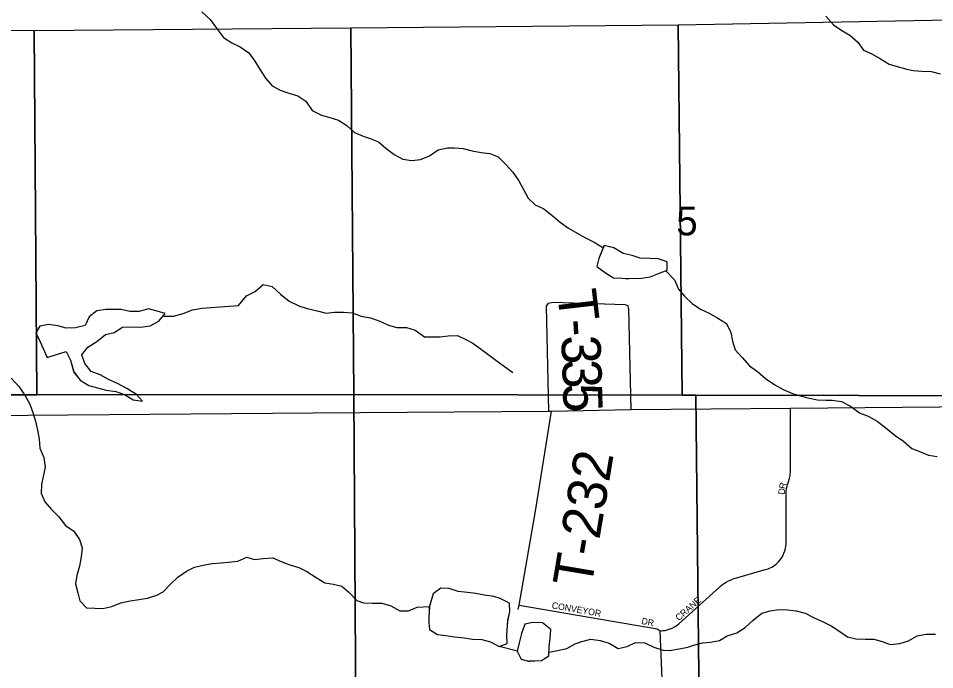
# Model space of a CAD drawing. Extents: x 1985906 to 2277390, y 930619 to 1324581.
# Drawn here: x 2131855 to 2138882, y 1186203 to 1191200 of the extents above; entities that cross this region are included whole.
import ezdxf

# ---------------------------------------------------------------- set-up
doc = ezdxf.new("R2010")
doc.units = 0
for name, color, linetype in [('GM_X_County_Road', 7, 'Continuous'), ('GM_X_Minor_Lake', 7, 'Continuous'), ('GM_X_Minor_River', 7, 'Continuous'), ('GM_X_Section', 7, 'Continuous'), ('GM_X_Section_Text', 7, 'Continuous'), ('GM_X_Township_Road', 7, 'Continuous'), ('GM_X_Township_Road_Text', 7, 'Continuous'), ('GM_X_Township_Subdivision', 7, 'Continuous'), ('GM_X_Township_Subdivision_Text', 7, 'Continuous')]:
    doc.layers.add(name, color=color, linetype=linetype)

msp = doc.modelspace()

# ---------------------------------------------------------------- linework, layer by layer
at = {"layer": 'GM_X_County_Road'}
msp.add_lwpolyline([(2125904.3, 1188172.5), (2128825.3, 1188158.7), (2131295.9, 1188151.6), (2134116.2, 1188173.5), (2135922.4, 1188187.2), (2135944.4, 1188187.3), (2136554.4, 1188198), (2137775.2, 1188209.4), (2139494.6, 1188225.5)], dxfattribs=at)
at = {"layer": 'GM_X_Minor_Lake'}
for points in [[(2136347.2, 1189459.5), (2136305.9, 1189358.4), (2136292, 1189296.2), (2136358.1, 1189248.2), (2136418.3, 1189210.3), (2136486.4, 1189206.4), (2136536.5, 1189202.6)], [(2136346.2, 1189457.3), (2136305.9, 1189358.4), (2136292, 1189296.2), (2136358.1, 1189248.2), (2136418.3, 1189210.3), (2136486.4, 1189206.4), (2136511.1, 1189204.5)], [(2136534.7, 1189205), (2136632.6, 1189206.8), (2136700.7, 1189217), (2136762.8, 1189241.3), (2136830.8, 1189267.5), (2136830.8, 1189331.7), (2136760.6, 1189355.6), (2136696.5, 1189357.4), (2136624.4, 1189361.2), (2136562.3, 1189381.1), (2136494.1, 1189397), (2136422, 1189438.9), (2136345.2, 1189457.5)], [(2136511.1, 1189204.5), (2136632.6, 1189206.8), (2136700.7, 1189217), (2136762.8, 1189241.3), (2136830.8, 1189267.5), (2136830.8, 1189331.7), (2136760.6, 1189355.6), (2136696.5, 1189357.4), (2136624.4, 1189361.2), (2136562.3, 1189381.1), (2136494.1, 1189397), (2136422, 1189438.9), (2136346.2, 1189457.3)], [(2132279.1, 1188488.7), (2132328.9, 1188425.2), (2132395.1, 1188383.3), (2132461.2, 1188365.4), (2132529.3, 1188347.5), (2132601.4, 1188337.7), (2132669.6, 1188313.8), (2132735.8, 1188271.9), (2132807.9, 1188262.1), (2132759.7, 1188314.1), (2132687.6, 1188360), (2132615.4, 1188397.9), (2132551.2, 1188425.8), (2132481.1, 1188465.7), (2132412.9, 1188491.6), (2132364.8, 1188551.6), (2132340.6, 1188617.8), (2132388.6, 1188678.1), (2132456.7, 1188720.3), (2132522.7, 1188774.7), (2132590.8, 1188788.9), (2132652.8, 1188831.2), (2132720.9, 1188833.4), (2132793, 1188831.6), (2132865.1, 1188839.8), (2132931.2, 1188876), (2132981.2, 1188934.3), (2132919.1, 1188954.2), (2132852.9, 1188972.1), (2132780.8, 1188949.8), (2132708.7, 1188951.6), (2132642.6, 1188965.5), (2132524.4, 1188965.2), (2132456.3, 1188955), (2132398.3, 1188908.7), (2132366.3, 1188844.4), (2132294.2, 1188826.2), (2132222.1, 1188824), (2132158, 1188839.9), (2132085.9, 1188851.7), (2132019.8, 1188839.5), (2131987.8, 1188787.3), (2132022, 1188719.2), (2132076.4, 1188597.1)], [(2132278.7, 1188489.2), (2132328.9, 1188425.2), (2132395.1, 1188383.3), (2132461.2, 1188365.4), (2132529.3, 1188347.5), (2132601.4, 1188337.7), (2132669.6, 1188313.8), (2132735.8, 1188271.9), (2132807.9, 1188262.1), (2132759.7, 1188314.1), (2132687.6, 1188360), (2132615.4, 1188397.9), (2132551.2, 1188425.8), (2132481.1, 1188465.7), (2132412.9, 1188491.6), (2132364.8, 1188551.6), (2132340.6, 1188617.8), (2132388.6, 1188678.1), (2132456.7, 1188720.3), (2132522.7, 1188774.7), (2132590.8, 1188788.9), (2132652.8, 1188831.2), (2132720.9, 1188833.4), (2132793, 1188831.6), (2132865.1, 1188839.8), (2132931.2, 1188876), (2132981.2, 1188934.3), (2132919.1, 1188954.2), (2132852.9, 1188972.1), (2132780.8, 1188949.8), (2132708.7, 1188951.6), (2132642.6, 1188965.5), (2132524.4, 1188965.2), (2132456.3, 1188955), (2132398.3, 1188908.7), (2132366.3, 1188844.4), (2132294.2, 1188826.2), (2132222.1, 1188824), (2132158, 1188839.9), (2132085.9, 1188851.7), (2132019.8, 1188839.5), (2131987.8, 1188787.3), (2132022, 1188719.2), (2132076.2, 1188597.6)], [(2132076.2, 1188597), (2132148.3, 1188621.3), (2132220.4, 1188643.5), (2132254.5, 1188577.4), (2132277.7, 1188493.8)], [(2132076.4, 1188597.1), (2132148.3, 1188621.3), (2132220.4, 1188643.5), (2132254.5, 1188577.4), (2132279.1, 1188488.7)], [(2135608.8, 1186579), (2135624.7, 1186649.3), (2135620.6, 1186713.4), (2135550.5, 1186749.3), (2135500.4, 1186763.2), (2135428.2, 1186775.1), (2135362.1, 1186786.9), (2135298, 1186794.8), (2135227.9, 1186802.6), (2135159.7, 1186824.5), (2135093.6, 1186828.3), (2135035.6, 1186784), (2135003.6, 1186672.9)], [(2135607.4, 1186572.9), (2135624.7, 1186649.3), (2135620.6, 1186713.4), (2135550.5, 1186749.3), (2135500.4, 1186763.2), (2135428.2, 1186775.1), (2135362.1, 1186786.9), (2135298, 1186794.8), (2135227.9, 1186802.6), (2135159.7, 1186824.5), (2135093.6, 1186828.3), (2135035.6, 1186784), (2135008.6, 1186690.2)], [(2135008.6, 1186690.2), (2135001.8, 1186611.5), (2135003.9, 1186561.4), (2135007.9, 1186511.2), (2135068.1, 1186471.3), (2135134.2, 1186465.4), (2135200.3, 1186455.6), (2135272.5, 1186445.8), (2135338.6, 1186437.9), (2135408.7, 1186434.1), (2135476.8, 1186416.2), (2135543, 1186380.3), (2135603, 1186402.5), (2135600.9, 1186466.7), (2135607.4, 1186572.9)], [(2135007.7, 1186679.7), (2135001.8, 1186611.5), (2135003.9, 1186561.4), (2135007.9, 1186511.2), (2135068.1, 1186471.3), (2135134.2, 1186465.4), (2135200.3, 1186455.6), (2135272.5, 1186445.8), (2135338.6, 1186437.9), (2135408.7, 1186434.1), (2135476.8, 1186416.2), (2135543, 1186380.3), (2135603, 1186402.5), (2135600.9, 1186466.7), (2135607.9, 1186580.3)], [(2135775.9, 1186269.5), (2135865.7, 1186272.9), (2135923.7, 1186309.1), (2135925.6, 1186381.3), (2135933.5, 1186445.5), (2135937.4, 1186509.7), (2135873.3, 1186561.7), (2135801.1, 1186565.5), (2135738.8, 1186551.3)], [(2135768.1, 1186269.2), (2135865.7, 1186272.9), (2135923.7, 1186309.1), (2135925.6, 1186381.3), (2135933.5, 1186445.5), (2135937.4, 1186509.7), (2135873.3, 1186561.7), (2135801.1, 1186565.5), (2135739.1, 1186551.4)], [(2135739.1, 1186551.4), (2135713.1, 1186481), (2135695.2, 1186408.8), (2135681.3, 1186344.6), (2135711.4, 1186284.5), (2135768.1, 1186269.2)], [(2135739.1, 1186551.3), (2135713.1, 1186481), (2135695.2, 1186408.8), (2135681.3, 1186344.6), (2135711.4, 1186284.5), (2135777.5, 1186266.6)]]:
    msp.add_lwpolyline(points, dxfattribs=at)
at = {"layer": 'GM_X_Minor_River'}
for points in [[(2133262.3, 1191251.3), (2133326.5, 1191191.3), (2133374.6, 1191125.3), (2133426.8, 1191053.2), (2133491, 1191013.3), (2133555.1, 1190981.4), (2133621.3, 1190935.4), (2133667.5, 1190871.4), (2133709.6, 1190805.3), (2133749.8, 1190741.2), (2133802, 1190683.2), (2133862.1, 1190649.3), (2133930.2, 1190625.4), (2133998.4, 1190605.6), (2134060.5, 1190565.6), (2134108.7, 1190493.6), (2134178.9, 1190457.6), (2134243, 1190439.8), (2134309.1, 1190417.9), (2134373.3, 1190377.9), (2134431.5, 1190323.9), (2134499.6, 1190296.1), (2134551.7, 1190278.1), (2134615.9, 1190252.2), (2134674, 1190204.3), (2134736.2, 1190156.3), (2134802.4, 1190120.4), (2134872.5, 1190108.6), (2134938.6, 1190116.8), (2135006.7, 1190145), (2135074.7, 1190191.3), (2135146.8, 1190207.6), (2135198.9, 1190207.7), (2135265, 1190201.9), (2135335.1, 1190184), (2135403.3, 1190172.1), (2135471.4, 1190164.3), (2135535.5, 1190136.4), (2135593.7, 1190078.4), (2135647.9, 1190020.4), (2135694, 1189954.3), (2135728.2, 1189888.2), (2135764.3, 1189820.2), (2135818.5, 1189768.2), (2135884.7, 1189738.3), (2135944.8, 1189690.3), (2136011, 1189636.3), (2136073.2, 1189590.4), (2136141.3, 1189552.4), (2136203.5, 1189516.5), (2136269.6, 1189482.6), (2136337.2, 1189442.6)], [(2138046, 1191218), (2138106.2, 1191150), (2138170.3, 1191108.1), (2138230.5, 1191070.1), (2138292.7, 1191018.1), (2138334.8, 1190956.1), (2138399, 1190928.2), (2138465.1, 1190890.3), (2138533.3, 1190848.3)], [(2138533.3, 1190848.3), (2138595.4, 1190830.4), (2138667.6, 1190810.6), (2138717.6, 1190800.7), (2138783.8, 1190794.9), (2138853.9, 1190793), (2138924, 1190775.2)], [(2136821.1, 1189263.8), (2136887, 1189193.5), (2136917.2, 1189123.4), (2136963.4, 1189067.3), (2137021.5, 1189011.3), (2137085.7, 1188969.4), (2137151.8, 1188937.5), (2137218, 1188899.6), (2137286.2, 1188857.6), (2137318.3, 1188789.6), (2137330.4, 1188723.4), (2137352.6, 1188657.3), (2137406.7, 1188597.3), (2137460.9, 1188535.2), (2137523.1, 1188489.3), (2137585.3, 1188437.3), (2137655.4, 1188389.4), (2137719.6, 1188351.4), (2137791.8, 1188321.6), (2137841.9, 1188305.6), (2137910, 1188287.8), (2137982.1, 1188273.9), (2138046.2, 1188270.1), (2138096.3, 1188270.2), (2138168.5, 1188260.4), (2138236.6, 1188224.5), (2138304.8, 1188172.5), (2138372.9, 1188146.6), (2138441.1, 1188108.7), (2138509.3, 1188054.7), (2138579.5, 1187998.8), (2138641.6, 1187954.8), (2138707.8, 1187900.9), (2138774, 1187875), (2138834.1, 1187849.1), (2138900.2, 1187837.2)], [(2132969.2, 1188916.2), (2133045.3, 1188914.4), (2133117.4, 1188936.7), (2133191.5, 1188963), (2133263.6, 1188975.2), (2133329.7, 1188981.4), (2133399.8, 1188985.6), (2133544, 1188998), (2133604, 1189070.4), (2133672, 1189104.6), (2133732.1, 1189158.9), (2133802.2, 1189143.1), (2133864.4, 1189085.1), (2133930.6, 1189029.1), (2134004.7, 1188995.2), (2134068.9, 1188973.3), (2134147, 1188955.5), (2134215.1, 1188937.6), (2134279.2, 1188945.8), (2134349.3, 1188946), (2134417.5, 1188940.2), (2134483.6, 1188916.3), (2134555.7, 1188902.5), (2134627.9, 1188876.6), (2134694.1, 1188846.7), (2134758.2, 1188828.8), (2134830.3, 1188827), (2134898.4, 1188807.1), (2134968.6, 1188757.2), (2135030.7, 1188755.3), (2135088.8, 1188755.5), (2135150.9, 1188763.7), (2135223, 1188767.9), (2135291.2, 1188734), (2135341.3, 1188708), (2135405.5, 1188660.1), (2135455.6, 1188624.1), (2135515.8, 1188578.1), (2135581.9, 1188528.2), (2135646.1, 1188482.2)], [(2131800, 1188439.8), (2131862.2, 1188373.8), (2131906.4, 1188303.8), (2131942.5, 1188239.7), (2131964.7, 1188175.6), (2131986.8, 1188109.4), (2132000.9, 1188039.3), (2132015, 1187973.2), (2132019.2, 1187903), (2132049.3, 1187830.9), (2132059.4, 1187756.7), (2132045.5, 1187684.5), (2132031.6, 1187624.3), (2132029.7, 1187556.1), (2132057.8, 1187490), (2132108, 1187431.9), (2132164.1, 1187375.9), (2132216.3, 1187309.9), (2132280.5, 1187266), (2132324.7, 1187201.9), (2132344.8, 1187137.8), (2132336.9, 1187067.6), (2132323, 1186997.4), (2132303, 1186925.1), (2132293.1, 1186860.9), (2132311.2, 1186792.8), (2132327.3, 1186730.6), (2132377.5, 1186676.6), (2132441.6, 1186674.8), (2132503.7, 1186671), (2132571.8, 1186687.2), (2132639.9, 1186715.4), (2132712, 1186729.7), (2132780.1, 1186741.9), (2132844.1, 1186752.1), (2132916.2, 1186774.3), (2132966.3, 1186800.6), (2133022.3, 1186858.9), (2133078.3, 1186913.1), (2133144.3, 1186959.4), (2133204.4, 1186989.7), (2133272.5, 1187003.9), (2133340.6, 1187016.1), (2133410.6, 1187022.3), (2133462.7, 1187028.5), (2133538.8, 1187034.7), (2133606.9, 1187067), (2133665, 1187047.1), (2133733.1, 1187055.3), (2133805.2, 1187061.5), (2133869.4, 1187031.6), (2133935.5, 1187007.7), (2134005.7, 1186985.8), (2134067.8, 1186955.9), (2134138, 1186910), (2134206.1, 1186870.1), (2134272.3, 1186858.2), (2134336.4, 1186844.3), (2134388.5, 1186798.3), (2134450.7, 1186734.3), (2134502.8, 1186714.4), (2134568.9, 1186712.6), (2134641.1, 1186712.8), (2134711.2, 1186692.9), (2134779.4, 1186653), (2134845.5, 1186655.2), (2134913.5, 1186681.4), (2135007.6, 1186686.8)], [(2135924.2, 1186338.2), (2135989.7, 1186349.4), (2136061.8, 1186365.7), (2136125.9, 1186399.9), (2136175.9, 1186420.1), (2136244, 1186436.3), (2136316.2, 1186426.5), (2136384.3, 1186406.6), (2136454.5, 1186364.7), (2136522.5, 1186380.9), (2136586.6, 1186411.2), (2136658.7, 1186409.4), (2136728.9, 1186375.5), (2136799, 1186353.6), (2136849.1, 1186349.7), (2136923.2, 1186361.9), (2136989.3, 1186376.2), (2137041.4, 1186392.3), (2137101.4, 1186408.6), (2137163.5, 1186414.7), (2137231.6, 1186427), (2137291.7, 1186461.2), (2137363.7, 1186485.5), (2137427.8, 1186525.8), (2137489.8, 1186582.1), (2137555.8, 1186636.4), (2137619.9, 1186654.6), (2137688, 1186664.8), (2137752.1, 1186663), (2137820.2, 1186653.1), (2137888.4, 1186635.3), (2137956.5, 1186601.4), (2138022.7, 1186571.4), (2138086.8, 1186539.5), (2138155, 1186495.6), (2138213.1, 1186453.6), (2138277.3, 1186439.8), (2138349.4, 1186438), (2138415.5, 1186436.1), (2138479.6, 1186418.3), (2138541.7, 1186396.4), (2138613.8, 1186402.6), (2138679.9, 1186422.8), (2138748, 1186463.1), (2138816.1, 1186475.3), (2138888.2, 1186475.5)], [(2135542, 1186382.2), (2135681.7, 1186347.3)]]:
    msp.add_lwpolyline(points, dxfattribs=at)
at = {"layer": 'GM_X_Section'}
for points in [[(2139555.8, 1191197.8), (2139545, 1188303.3), (2137050, 1188308.3), (2136944.5, 1188308.5), (2136913.8, 1191149.4)], [(2134403.7, 1191128.5), (2134426.5, 1188313.6), (2131997.5, 1188312), (2131976.7, 1191107.3)], [(2136913.8, 1191149.4), (2136944.5, 1188308.5), (2134426.5, 1188313.6), (2134403.7, 1191128.5)], [(2131976.7, 1191107.3), (2131997.5, 1188312), (2131692.4, 1188311.8), (2129097.8, 1188310.2), (2129086.2, 1191111.6)], [(2134426.5, 1188313.6), (2134445.8, 1185453), (2131735.7, 1185453.2), (2131692.4, 1188311.8), (2131997.5, 1188312)], [(2136944.5, 1188308.5), (2137050, 1188308.3), (2137080.6, 1185445.8), (2134445.8, 1185453), (2134426.5, 1188313.6)], [(2139545, 1188303.3), (2139545, 1188257.3), (2139545.4, 1185435.9), (2137080.6, 1185445.8), (2137050, 1188308.3)]]:
    msp.add_lwpolyline(points, close=True, dxfattribs=at)
at = {"layer": 'GM_X_Township_Road'}
for points in [[(2135922.4, 1188187.2), (2135905.6, 1188990.6), (2135921.3, 1189014.9)], [(2135921.3, 1189014.9), (2135953.2, 1189021.4), (2136507.5, 1189005.2), (2136531.7, 1188995.5)], [(2136554.4, 1188198), (2136536, 1188969.5), (2136531.7, 1188995.5)], [(2135688.7, 1186664.1), (2135694.3, 1186698.3), (2135820.7, 1187419.8), (2135944.4, 1188187.3)]]:
    msp.add_lwpolyline(points, dxfattribs=at)
at = {"layer": 'GM_X_Township_Subdivision'}
for points in [[(2136777.2, 1186501.1), (2136787.2, 1186501.4), (2136799.3, 1186502.4), (2136812, 1186504.2), (2136823.6, 1186506.6), (2136838.1, 1186510.4), (2136854.4, 1186516), (2136868.6, 1186522.2), (2136886.2, 1186531.6), (2136906.1, 1186544.9), (2136919.2, 1186555.6), (2137230.8, 1186836), (2137241.6, 1186845.3), (2137254.9, 1186855.6), (2137269.7, 1186865.8), (2137283.7, 1186874.4), (2137300.5, 1186883.4), (2137320.6, 1186892.6), (2137337.4, 1186899.1), (2137354.2, 1186904.4), (2137575.4, 1186967.8), (2137585.5, 1186970.4), (2137595.1, 1186973.4), (2137606, 1186977.5), (2137621.4, 1186984.3), (2137632.5, 1186990.2), (2137644.8, 1186997.7), (2137657.8, 1187007), (2137671.5, 1187018.4), (2137684.1, 1187030.9), (2137695.2, 1187043.8), (2137706.2, 1187058.8), (2137716.9, 1187076.7), (2137725.9, 1187095.6), (2137732.5, 1187113.6), (2137737.3, 1187131.6), (2137740.6, 1187149.5), (2137742, 1187163.3), (2137742.5, 1187174.2), (2137742.4, 1187187.3), (2137741.9, 1187196.8), (2137742, 1187543.1), (2137742, 1187554.9), (2137742.5, 1187565.9), (2137743.6, 1187577.6), (2137744.8, 1187586.6), (2137747, 1187598.2), (2137749.8, 1187610), (2137754.1, 1187624.5), (2137758.5, 1187636.7), (2137761, 1187643.4), (2137763.9, 1187652), (2137766.5, 1187660.7), (2137769.2, 1187671.4), (2137771.2, 1187681.7), (2137773, 1187693), (2137774.3, 1187705.4), (2137774.9, 1187715.7), (2137775.1, 1187722.2), (2137775, 1187730.3), (2137775.2, 1188209.4)], [(2135694.3, 1186698.3), (2136754.9, 1186516.8), (2136777.2, 1186501.1)], [(2136812.4, 1184141.6), (2136818.4, 1185515.4), (2136777.2, 1186501.1)]]:
    msp.add_lwpolyline(points, dxfattribs=at)

# ---------------------------------------------------------------- texts
at = {"layer": 'GM_X_Section_Text'}
msp.add_text('5', height=221, rotation=0.00001, dxfattribs=at).set_placement((2136900.1, 1189535.5))
at = {"layer": 'GM_X_Township_Road_Text'}
for s, rotation, p in [('T', 276.59718, (2135985.3, 1189104.6)), ('-', 273.18633, (2136010.7, 1188886.4)), ('3', 272.27481, (2136017.5, 1188764.6)), ('3', 271.78001, (2136024.8, 1188580.6)), ('5', 271.66037, (2136030.5, 1188396.1)), ('T-232', 80.44652, (2136247.3, 1186821.8))]:
    msp.add_text(s, height=300, rotation=rotation, dxfattribs=at).set_placement(p)
at = {"layer": 'GM_X_Township_Subdivision_Text'}
for s, rotation, p in [('R', 76.79424, (2137735.5, 1187586.2)), ('D', 83.93494, (2137731.1, 1187544.1)), ('CRANE', 41.53377, (2136920.3, 1186573.8)), ('CONVEYOR', 350.29302, (2135942.5, 1186672.9)), ('DR', 348.10496, (2136629.2, 1186554))]:
    msp.add_text(s, height=50, rotation=rotation, dxfattribs=at).set_placement(p)

doc.saveas('drawing.dxf')
